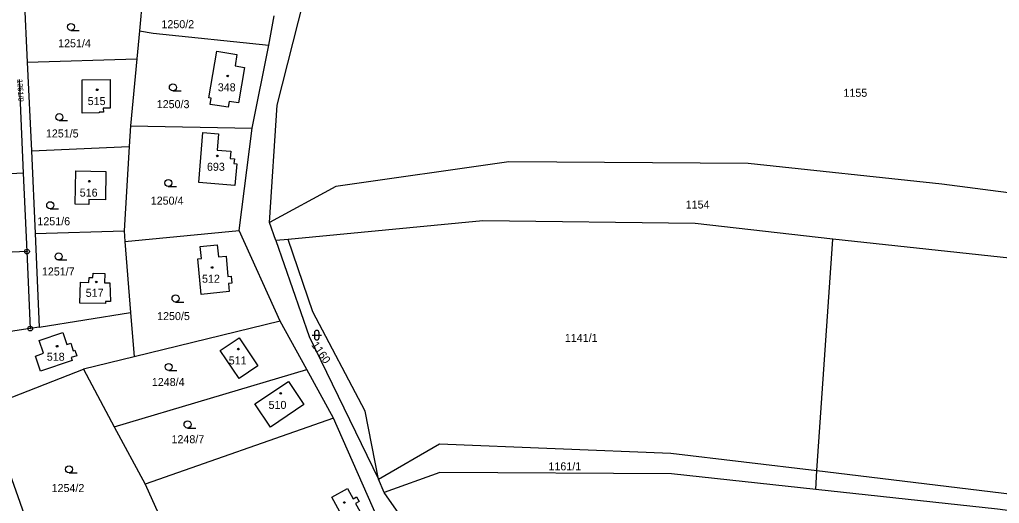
# Model space of a CAD drawing. Extents: x -725728 to -720881, y -1068679 to -1063504.
# Drawn here: x -723696.6 to -723488.4, y -1064913.6 to -1064810.9 of the extents above; entities that cross this region are included whole.
import ezdxf

# ---------------------------------------------------------------- set-up
doc = ezdxf.new("R2010")
doc.units = 0
for name, color, linetype in [('Hranice parcel', 7, 'Continuous'), ('Parcelní čísla', 7, 'Continuous'), ('Značky bodu BP', 7, 'Continuous'), ('Značky budov', 7, 'Continuous'), ('Značky kultur', 7, 'Continuous')]:
    doc.layers.add(name, color=color, linetype=linetype)

# ---------------------------------------------------------------- blocks, each defined once
blk = doc.blocks.new('4.02_3')
at = {"layer": 'Značky budov'}
blk.add_circle((-0.001, 0), 0.0175, dxfattribs=at)
blk = doc.blocks.new('4.02_4')
at = {"layer": 'Značky budov'}
blk.add_circle((-0.001, 0), 0.0175, dxfattribs=at)
blk = doc.blocks.new('3.04_2')
at = {"layer": 'Značky kultur'}
blk.add_line((0.001, 0), (0.176, 0), dxfattribs=at)
blk.add_circle((0.001, 0.075), 0.075, dxfattribs=at)
blk = doc.blocks.new('3.04_3')
at = {"layer": 'Značky kultur'}
blk.add_line((0.001, 0), (0.176, 0), dxfattribs=at)
blk.add_circle((0.001, 0.075), 0.075, dxfattribs=at)
blk = doc.blocks.new('3.16_3')
at = {"layer": 'Značky kultur'}
for p, q in [((-0.1, 0.1), (0.1, 0.1)), ((-0.05, 0.15), (-0.05, 0.05)), ((0.05, 0.05), (0.05, 0.15))]:
    blk.add_line(p, q, dxfattribs=at)
for centre, start, end in [((0, 0.15), 0, 180), ((0, 0.05), 180, 359.9879)]:
    blk.add_arc(centre, 0.05, start, end, dxfattribs=at)
blk = doc.blocks.new('1.05_1')
at = {"layer": 'Značky bodu BP'}
for radius in [0.05, 0.00303]:
    blk.add_circle((0, 0), radius, dxfattribs=at)
blk = doc.blocks.new('1.05_2')
at = {"layer": 'Značky bodu BP'}
for radius in [0.05, 0.00303]:
    blk.add_circle((0, 0), radius, dxfattribs=at)

msp = doc.modelspace()

# ---------------------------------------------------------------- linework, layer by layer
at = {"layer": 'Hranice parcel'}
for p, q in [((-723669.92, -1064800.22), (-723671.13, -1064813.27)), ((-723695.87, -1064801.29), (-723695.01, -1064819.9)), ((-723643.64, -1064816.29), (-723642.5, -1064810.08)), ((-723671.13, -1064813.27), (-723671.69, -1064819.19)), ((-723647.2, -1064833.92), (-723643.64, -1064816.29)), ((-723695.01, -1064819.9), (-723671.69, -1064819.19)), ((-723671.69, -1064819.19), (-723673.02, -1064833.42)), ((-723695.01, -1064819.9), (-723694.07, -1064838.74)), ((-723696.71, -1064823.6), (-723695.86, -1064843.5)), ((-723673.02, -1064833.42), (-723673.29, -1064837.83)), ((-723673.02, -1064833.42), (-723647.2, -1064833.92)), ((-723649.91, -1064855.66), (-723647.2, -1064833.92)), ((-723694.07, -1064838.74), (-723673.29, -1064837.83)), ((-723673.29, -1064837.83), (-723674.4, -1064855.75)), ((-723694.07, -1064838.74), (-723693.3, -1064856.3)), ((-723695.86, -1064843.5), (-723721.3, -1064844.75)), ((-723695.86, -1064843.5), (-723695.02, -1064860.13)), ((-723642.16, -1064857.79), (-723643.51, -1064853.92)), ((-723693.3, -1064856.3), (-723674.4, -1064855.75)), ((-723693.3, -1064856.3), (-723692.43, -1064876.2)), ((-723674.4, -1064855.75), (-723674.22, -1064857.98)), ((-723674.22, -1064857.98), (-723649.91, -1064855.66)), ((-723641.23, -1064874.88), (-723649.91, -1064855.66)), ((-723674.22, -1064857.98), (-723673.01, -1064873.07)), ((-723639.52, -1064857.54), (-723642.16, -1064857.79)), ((-723527.19, -1064906.65), (-723523.83, -1064857.51)), ((-723465.69, -1064863.74), (-723523.83, -1064857.51)), ((-723695.02, -1064860.13), (-723718.25, -1064861.07)), ((-723695.02, -1064860.13), (-723694.33, -1064876.48)), ((-723692.43, -1064876.2), (-723673.01, -1064873.07)), ((-723673.01, -1064873.07), (-723672.25, -1064882.47)), ((-723641.23, -1064874.88), (-723672.25, -1064882.47)), ((-723635.57, -1064885.18), (-723641.23, -1064874.88)), ((-723694.33, -1064876.48), (-723714.43, -1064879.58)), ((-723692.43, -1064876.2), (-723694.33, -1064876.48)), ((-723672.25, -1064882.47), (-723683.02, -1064885.11)), ((-723703.73, -1064893.16), (-723683.02, -1064885.11)), ((-723683.02, -1064885.11), (-723676.47, -1064897.33)), ((-723676.47, -1064897.33), (-723635.57, -1064885.18)), ((-723629.91, -1064895.48), (-723635.57, -1064885.18)), ((-723703.73, -1064893.16), (-723691.41, -1064927.75)), ((-723629.91, -1064895.48), (-723669.91, -1064909.55)), ((-723620.62, -1064916.56), (-723629.91, -1064895.48)), ((-723676.47, -1064897.33), (-723669.91, -1064909.55)), ((-723527.4, -1064910.65), (-723527.19, -1064906.65)), ((-723619.14, -1064911.28), (-723620.36, -1064908.49)), ((-723669.91, -1064909.55), (-723666.42, -1064917.22))]:
    msp.add_line(p, q, dxfattribs=at)
for points in [[(-723643.51, -1064853.92), (-723641.87, -1064829.05), (-723636.17, -1064806.74)], [(-723671.13, -1064813.27), (-723668.23, -1064813.72), (-723643.64, -1064816.29)], [(-723652.27, -1064829.49), (-723654.64, -1064829.1), (-723656.08, -1064828.86), (-723655.88, -1064827.58), (-723656.37, -1064827.5), (-723654.69, -1064817.6), (-723650.46, -1064818.29), (-723650.81, -1064820.68), (-723648.83, -1064821.02), (-723650.1, -1064828.55), (-723652.03, -1064828.23), (-723652.27, -1064829.49)], [(-723678.79, -1064830.51), (-723679.71, -1064830.51), (-723679.71, -1064830.69), (-723683.29, -1064830.71), (-723683.33, -1064823.63), (-723677.33, -1064823.6), (-723677.32, -1064829.66), (-723678.8, -1064829.67), (-723678.79, -1064830.51)], [(-723651.85, -1064840.37), (-723650.96, -1064840.44), (-723651.04, -1064841.43), (-723650.44, -1064841.48), (-723650.83, -1064846.13), (-723658.54, -1064845.49), (-723657.66, -1064834.81), (-723654.3, -1064835.09), (-723654.59, -1064838.6), (-723651.72, -1064838.84), (-723651.85, -1064840.37)], [(-723465.69, -1064863.74), (-723460.34, -1064851.05), (-723500.64, -1064845.79), (-723541.82, -1064841.43), (-723592.67, -1064841.06), (-723629.41, -1064846.33), (-723643.51, -1064853.92)], [(-723678.35, -1064849.17), (-723681.88, -1064849.1), (-723681.89, -1064850.1), (-723684.8, -1064850.05), (-723684.66, -1064842.98), (-723678.25, -1064843.11), (-723678.35, -1064849.17)], [(-723523.83, -1064857.51), (-723553.02, -1064854.16), (-723598.19, -1064853.59), (-723639.52, -1064857.54)], [(-723654.62, -1064858.69), (-723654.36, -1064861.24), (-723652.73, -1064861.08), (-723652.33, -1064865.44), (-723651.64, -1064865.37), (-723651.5, -1064866.84), (-723652.19, -1064866.91), (-723652.03, -1064868.63), (-723657.99, -1064869.23), (-723658.75, -1064861.68), (-723657.95, -1064861.6), (-723658.2, -1064859.06), (-723654.62, -1064858.69)], [(-723642.16, -1064857.79), (-723635.05, -1064878.2), (-723620.36, -1064908.49)], [(-723620.36, -1064908.49), (-723623.18, -1064894.04), (-723634.31, -1064872.92), (-723639.52, -1064857.54)], [(-723683.77, -1064871.06), (-723683.68, -1064866.64), (-723681.85, -1064866.67), (-723681.82, -1064865.61), (-723681, -1064865.62), (-723680.99, -1064864.71), (-723678.47, -1064864.76), (-723678.52, -1064866.74), (-723677.4, -1064866.77), (-723677.31, -1064870.73), (-723678.32, -1064870.71), (-723678.33, -1064871.17), (-723683.77, -1064871.06)], [(-723693.22, -1064882.33), (-723691.48, -1064881.74), (-723692.4, -1064879.02), (-723687.43, -1064877.35), (-723686.58, -1064879.87), (-723685.72, -1064879.58), (-723685.18, -1064881.18), (-723684.84, -1064881.06), (-723684.44, -1064882.24), (-723685.65, -1064882.65), (-723685.43, -1064883.28), (-723692.14, -1064885.54), (-723693.22, -1064882.33)], [(-723649.94, -1064878.42), (-723645.94, -1064884.4), (-723649.94, -1064887.09), (-723653.94, -1064881.11), (-723649.94, -1064878.42)], [(-723636.22, -1064892.64), (-723643.29, -1064897.4), (-723646.58, -1064892.5), (-723639.49, -1064887.74), (-723636.22, -1064892.64)], [(-723620.36, -1064908.49), (-723607.39, -1064900.95), (-723558.24, -1064902.91), (-723527.19, -1064906.65)], [(-723527.4, -1064910.65), (-723558.11, -1064907.31), (-723607.29, -1064907.04), (-723619.14, -1064911.28)], [(-723527.19, -1064906.65), (-723455.31, -1064915.3), (-723426.01, -1064922.08), (-723405.02, -1064925.6)], [(-723630.25, -1064912.32), (-723626.92, -1064910.47), (-723625.75, -1064912.61), (-723624.99, -1064912.19), (-723624.44, -1064913.19), (-723625.2, -1064913.61), (-723623.12, -1064917.41), (-723626.4, -1064919.33), (-723630.25, -1064912.32)], [(-723423.33, -1064927.45), (-723457.85, -1064918.96), (-723488.8, -1064914.85), (-723527.4, -1064910.65)], [(-723557.7, -1064984.87), (-723583.64, -1064951.82), (-723609.57, -1064924.97), (-723619.14, -1064911.28)]]:
    msp.add_lwpolyline(points, dxfattribs=at)

# ---------------------------------------------------------------- block references
at = {"layer": 'Značky bodu BP', "xscale": 10, "yscale": 10}
for name, p in [('1.05_2', (-723695.02, -1064860.13)), ('1.05_1', (-723694.33, -1064876.48))]:
    msp.add_blockref(name, p, dxfattribs=at)
at = {"layer": 'Značky budov', "xscale": 10, "yscale": 10}
for name, p in [('4.02_3', (-723652.37, -1064822.83)), ('4.02_3', (-723680.09, -1064825.77)), ('4.02_3', (-723654.57, -1064839.8)), ('4.02_3', (-723681.78, -1064845.19)), ('4.02_3', (-723655.68, -1064863.51)), ('4.02_3', (-723680.28, -1064866.58)), ('4.02_3', (-723688.61, -1064880.23)), ('4.02_3', (-723650.09, -1064880.85)), ('4.02_3', (-723641.1, -1064890.24)), ('4.02_4', (-723627.58, -1064913.42))]:
    msp.add_blockref(name, p, dxfattribs=at)
at = {"layer": 'Značky kultur', "xscale": 10, "yscale": 10}
for name, p in [('3.04_3', (-723685.69, -1064813.17)), ('3.04_2', (-723664.03, -1064826.01)), ('3.04_2', (-723688.17, -1064832.31)), ('3.04_2', (-723665, -1064846.31)), ('3.04_2', (-723690.09, -1064851.04)), ('3.04_3', (-723688.31, -1064861.91)), ('3.04_2', (-723663.46, -1064870.84)), ('3.16_3', (-723633.46, -1064878.88)), ('3.04_3', (-723664.91, -1064885.38)), ('3.04_2', (-723660.91, -1064897.6)), ('3.04_2', (-723686.1, -1064907.12))]:
    msp.add_blockref(name, p, dxfattribs=at)

# ---------------------------------------------------------------- texts
at = {"layer": 'Parcelní čísla'}
for s, p in [('1250/2', (-723666.45, -1064812.69)), ('1251/4', (-723688.4, -1064816.74)), ('348', (-723654.48, -1064826.09)), ('1155', (-723521.54, -1064827.26)), ('515', (-723682.12, -1064829.02)), ('1250/3', (-723667.45, -1064829.67)), ('1251/5', (-723691, -1064835.89)), ('693', (-723656.78, -1064842.97)), ('516', (-723683.81, -1064848.46)), ('1250/4', (-723668.72, -1064850.16)), ('1154', (-723555.06, -1064850.99)), ('1251/6', (-723692.81, -1064854.54)), ('1251/7', (-723691.85, -1064865.21)), ('512', (-723657.83, -1064866.74)), ('517', (-723682.54, -1064869.74)), ('1250/5', (-723667.37, -1064874.68)), ('1141/1', (-723580.74, -1064879.31)), ('518', (-723690.81, -1064883.31)), ('511', (-723652.15, -1064884.1)), ('1248/4', (-723668.49, -1064888.68)), ('510', (-723643.69, -1064893.54)), ('1248/7', (-723664.31, -1064900.83)), ('1161/1', (-723584.22, -1064906.59)), ('1254/2', (-723689.79, -1064911.2))]:
    msp.add_text(s, height=1.7, dxfattribs=at).set_placement(p)
for s, height, rotation, p in [('1251/9', 1.14, 273, (-723697.08, -1064823.53)), ('1160', 1.7, 305, (-723634.68, -1064879.97))]:
    msp.add_text(s, height=height, rotation=rotation, dxfattribs=at).set_placement(p)

doc.saveas('drawing.dxf')
